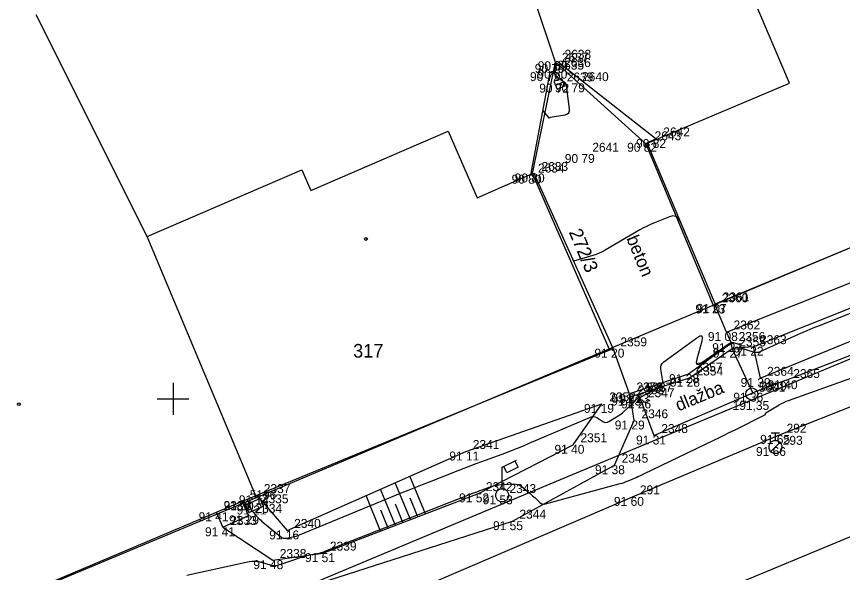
# Model space of a CAD drawing. Extents: x -711081 to -709338, y -1025122 to -1024092.
# Drawn here: x -710604.9 to -710579.05, y -1024855.43 to -1024838.04 of the extents above; entities that cross this region are included whole.
import ezdxf

# ---------------------------------------------------------------- set-up
doc = ezdxf.new("R2010")
doc.units = 0
for name, color, linetype in [('Ex_Major Contours', 7, 'Continuous'), ('Ex_Minor Contours', 7, 'Continuous'), ('Z_bodove_pole', 7, 'Continuous'), ('Z_bodove_pole_cisla', 7, 'Continuous'), ('Z_bodove_pole_vysky', 7, 'Continuous'), ('Z_body', 7, 'Continuous'), ('Z_body_cisla', 7, 'Continuous'), ('Z_body_vysky_redukovane', 7, 'Continuous'), ('Z_budova', 7, 'Continuous'), ('Z_hektometricka_sit', 7, 'Continuous'), ('Z_hrany_paty', 7, 'Continuous'), ('Z_katastr_cisla_pozemkova', 7, 'Continuous'), ('Z_katastr_cisla_stavebni', 7, 'Continuous'), ('Z_katastr_hranice', 7, 'Continuous'), ('Z_katastr_hranice_katastralniho_uzemi', 7, 'Continuous'), ('Z_katastr_vnitrni_kresba', 7, 'Continuous'), ('Z_katastr_znacky_budov', 7, 'Continuous'), ('Z_komunikace', 7, 'Continuous'), ('Z_komunikace_osa', 7, 'Continuous'), ('Z_pilire', 7, 'Continuous'), ('Z_ploty', 7, 'Continuous'), ('Z_popisy', 7, 'Continuous'), ('Z_rozhranni', 7, 'Continuous'), ('Z_site_kanalizace_znaky', 7, 'Continuous'), ('Z_site_vo_znaky', 7, 'Continuous'), ('Z_site_vodovod_znaky', 7, 'Continuous'), ('Z_technicke_srafy', 7, 'Continuous'), ('Z_vstupy', 7, 'Continuous'), ('Z_zelen_obvod', 7, 'Continuous'), ('Z_zlabek', 7, 'Continuous')]:
    doc.layers.add(name, color=color, linetype=linetype)

# ---------------------------------------------------------------- blocks, each defined once
blk = doc.blocks.new('POINT_DISPLAY')
blk.add_line((0, 0), (0, 0))
blk = doc.blocks.new('Z666')
for p, q in [((-0.25, 0.13), (-0.25, -0.13)), ((0.25, 0.13), (-0.25, 0.13)), ((0.25, -0.13), (0.25, 0.13)), ((-0.25, -0.13), (0.25, -0.13))]:
    blk.add_line(p, q)
blk = doc.blocks.new('Z18')
for p, q in [((-0.13, 0.45), (0.13, 0.45)), ((0, 0.2), (0, 0.45)), ((-0.2, 0.05), (-0.15, 0.15)), ((-0.2, -0.05), (-0.2, 0.05)), ((-0.15, 0.15), (-0.05, 0.2)), ((0.15, 0.15), (-0.15, -0.15)), ((-0.05, 0.2), (0.05, 0.2)), ((0.05, 0.2), (0.15, 0.15)), ((0.15, 0.15), (0.2, 0.05)), ((0.2, 0.05), (0.2, -0.05)), ((-0.15, -0.15), (-0.2, -0.05)), ((-0.05, -0.2), (-0.15, -0.15)), ((0.05, -0.2), (-0.05, -0.2)), ((0.15, -0.15), (0.05, -0.2)), ((0.2, -0.05), (0.15, -0.15))]:
    blk.add_line(p, q)
blk = doc.blocks.new('Z13')
for p, q in [((0, 0.88), (0.45, 1.1)), ((0.4, 1.07), (0.5, 0.88)), ((0, 0.2), (0, 0.88)), ((0.15, 0.7), (0.05, 0.9)), ((0.5, 0.88), (0.15, 0.7)), ((-0.2, 0.05), (-0.15, 0.15)), ((-0.2, -0.05), (-0.2, 0.05)), ((-0.15, 0.15), (-0.05, 0.2)), ((-0.05, 0.2), (0.05, 0.2)), ((0.05, 0.2), (0.15, 0.15)), ((0.15, 0.15), (0.2, 0.05)), ((0.2, 0.05), (0.2, -0.05)), ((-0.15, -0.15), (-0.2, -0.05)), ((-0.05, -0.2), (-0.15, -0.15)), ((0.05, -0.2), (-0.05, -0.2)), ((0.15, -0.15), (0.05, -0.2)), ((0.2, -0.05), (0.15, -0.15))]:
    blk.add_line(p, q)
blk = doc.blocks.new('Z46260')
for p, q in [((0.13, 0.13), (-0.13, 0.13)), ((-0.13, 0.13), (-0.13, -0.13)), ((0.13, 0), (-0.13, 0)), ((0.13, -0.13), (0.13, 0.13)), ((-0.13, -0.13), (0.13, -0.13))]:
    blk.add_line(p, q)
blk = doc.blocks.new('Z101')
for radius in [0.188, 0.0025]:
    blk.add_circle((0, 0), radius)

msp = doc.modelspace()

# ---------------------------------------------------------------- linework, layer by layer
at = {"layer": 'Ex_Major Contours'}
msp.add_lwpolyline([(-710583.626, -1024845.619), (-710584.133, -1024844.444), (-710584.192, -1024844.348), (-710584.267, -1024844.293), (-710584.359, -1024844.279), (-710584.468, -1024844.306), (-710584.938, -1024844.494), (-710585.054, -1024844.543), (-710585.168, -1024844.596), (-710585.28, -1024844.654), (-710585.39, -1024844.716), (-710586.478, -1024845.353), (-710586.57, -1024845.403), (-710586.664, -1024845.447), (-710586.761, -1024845.485), (-710586.861, -1024845.517), (-710587.465, -1024845.69)], dxfattribs=at)
at = {"layer": 'Ex_Minor Contours'}
for points in [[(-710588.425, -1024840.984), (-710588.25, -1024841.201), (-710588.247, -1024841.204), (-710588.243, -1024841.206), (-710588.239, -1024841.206), (-710588.234, -1024841.205), (-710588.216, -1024841.198), (-710588.211, -1024841.196), (-710588.206, -1024841.194), (-710588.201, -1024841.193), (-710588.196, -1024841.192), (-710587.727, -1024841.111), (-710587.658, -1024841.088), (-710587.613, -1024841.05), (-710587.59, -1024840.994), (-710587.59, -1024840.922), (-710587.69, -1024840.207), (-710587.698, -1024840.173), (-710587.712, -1024840.144), (-710587.733, -1024840.118), (-710587.76, -1024840.096), (-710587.88, -1024840.015), (-710587.909, -1024839.994), (-710587.936, -1024839.971), (-710587.962, -1024839.946), (-710587.985, -1024839.919), (-710588.121, -1024839.75)], [(-710597.689, -1024853.151), (-710597.637, -1024853.249), (-710597.628, -1024853.266), (-710597.62, -1024853.283), (-710597.613, -1024853.3), (-710597.607, -1024853.317), (-710597.563, -1024853.442), (-710597.553, -1024853.468), (-710597.54, -1024853.492), (-710597.525, -1024853.515), (-710597.507, -1024853.536), (-710597.337, -1024853.72), (-710597.302, -1024853.757), (-710597.265, -1024853.792), (-710597.228, -1024853.826), (-710597.189, -1024853.86), (-710596.638, -1024854.314), (-710596.596, -1024854.343), (-710596.551, -1024854.36), (-710596.503, -1024854.366), (-710596.453, -1024854.362), (-710596.246, -1024854.322), (-710596.194, -1024854.311), (-710596.144, -1024854.297), (-710596.094, -1024854.281), (-710596.044, -1024854.262), (-710592.827, -1024852.937), (-710592.615, -1024852.85), (-710592.404, -1024852.765), (-710592.192, -1024852.68), (-710591.979, -1024852.597), (-710591.072, -1024852.242), (-710590.888, -1024852.17), (-710590.703, -1024852.099), (-710590.518, -1024852.029), (-710590.332, -1024851.96), (-710589.589, -1024851.686), (-710589.404, -1024851.616), (-710589.22, -1024851.544), (-710589.037, -1024851.469), (-710588.854, -1024851.392), (-710586.941, -1024850.57), (-710586.889, -1024850.554), (-710586.839, -1024850.552), (-710586.79, -1024850.562), (-710586.742, -1024850.586), (-710586.552, -1024850.706), (-710586.504, -1024850.729), (-710586.457, -1024850.737), (-710586.409, -1024850.73), (-710586.361, -1024850.708), (-710586.068, -1024850.529), (-710586.022, -1024850.5), (-710585.977, -1024850.468), (-710585.933, -1024850.435), (-710585.891, -1024850.399), (-710585.691, -1024850.222), (-710585.668, -1024850.201), (-710585.645, -1024850.179), (-710585.622, -1024850.156), (-710585.601, -1024850.133), (-710585.488, -1024850.006), (-710585.48, -1024849.999), (-710585.472, -1024849.992), (-710585.463, -1024849.987), (-710585.453, -1024849.983), (-710585.411, -1024849.97), (-710585.401, -1024849.966), (-710585.39, -1024849.962), (-710585.38, -1024849.958), (-710585.371, -1024849.953), (-710584.804, -1024849.651), (-710584.8, -1024849.648), (-710584.797, -1024849.645), (-710584.796, -1024849.64), (-710584.797, -1024849.635), (-710584.803, -1024849.613), (-710584.804, -1024849.608), (-710584.803, -1024849.603), (-710584.801, -1024849.599), (-710584.797, -1024849.595), (-710584.699, -1024849.519), (-710584.683, -1024849.504), (-710584.674, -1024849.487), (-710584.669, -1024849.468), (-710584.67, -1024849.447), (-710584.732, -1024849.07), (-710584.735, -1024849.004), (-710584.721, -1024848.944), (-710584.689, -1024848.892), (-710584.64, -1024848.846), (-710583.611, -1024848.092), (-710583.514, -1024848.035), (-710583.456, -1024848.034), (-710583.437, -1024848.089), (-710583.456, -1024848.2), (-710583.613, -1024848.755), (-710583.633, -1024848.866), (-710583.613, -1024848.921), (-710583.554, -1024848.922), (-710583.455, -1024848.867), (-710582.597, -1024848.266), (-710582.566, -1024848.248), (-710582.534, -1024848.239), (-710582.501, -1024848.237), (-710582.466, -1024848.243), (-710582.277, -1024848.297), (-710582.266, -1024848.302), (-710582.257, -1024848.309), (-710582.252, -1024848.318), (-710582.249, -1024848.329), (-710582.243, -1024848.381), (-710582.24, -1024848.392), (-710582.235, -1024848.402), (-710582.226, -1024848.409), (-710582.216, -1024848.414), (-710581.843, -1024848.533), (-710581.827, -1024848.537), (-710581.811, -1024848.541), (-710581.794, -1024848.543), (-710581.778, -1024848.543), (-710581.71, -1024848.544), (-710581.694, -1024848.544), (-710581.677, -1024848.541), (-710581.662, -1024848.537), (-710581.646, -1024848.531), (-710580.539, -1024848.029), (-710580.349, -1024847.944), (-710580.158, -1024847.862), (-710579.966, -1024847.781), (-710579.773, -1024847.703), (-710569.441, -1024843.601)], [(-710599.571, -1024855.523), (-710597.614, -1024855.096), (-710597.532, -1024855.083), (-710597.451, -1024855.08), (-710597.369, -1024855.088), (-710597.288, -1024855.105), (-710596.965, -1024855.196), (-710596.885, -1024855.212), (-710596.804, -1024855.216), (-710596.725, -1024855.207), (-710596.645, -1024855.186), (-710595.951, -1024854.944), (-710595.892, -1024854.925), (-710595.832, -1024854.908), (-710595.772, -1024854.893), (-710595.711, -1024854.88), (-710595.38, -1024854.817), (-710595.361, -1024854.813), (-710595.343, -1024854.808), (-710595.324, -1024854.802), (-710595.306, -1024854.795), (-710595.234, -1024854.765), (-710595.216, -1024854.758), (-710595.198, -1024854.751), (-710595.18, -1024854.743), (-710595.162, -1024854.736), (-710590.587, -1024852.946), (-710590.523, -1024852.921), (-710590.459, -1024852.897), (-710590.395, -1024852.873), (-710590.331, -1024852.849), (-710590.075, -1024852.754), (-710590.01, -1024852.733), (-710589.945, -1024852.716), (-710589.878, -1024852.704), (-710589.81, -1024852.697), (-710589.333, -1024852.665), (-710589.262, -1024852.667), (-710589.196, -1024852.681), (-710589.135, -1024852.709), (-710589.077, -1024852.75), (-710588.826, -1024852.966), (-710588.786, -1024853), (-710588.747, -1024853.034), (-710588.709, -1024853.069), (-710588.67, -1024853.104), (-710588.518, -1024853.245), (-710588.478, -1024853.274), (-710588.436, -1024853.291), (-710588.39, -1024853.296), (-710588.342, -1024853.288), (-710586.008, -1024852.655), (-710585.944, -1024852.636), (-710585.881, -1024852.615), (-710585.818, -1024852.592), (-710585.757, -1024852.567), (-710585.511, -1024852.461), (-710585.45, -1024852.434), (-710585.39, -1024852.407), (-710585.329, -1024852.379), (-710585.269, -1024852.35), (-710583.081, -1024851.296), (-710582.917, -1024851.217), (-710582.754, -1024851.138), (-710582.592, -1024851.057), (-710582.429, -1024850.977), (-710581.465, -1024850.495), (-710581.46, -1024850.492), (-710581.457, -1024850.489), (-710581.456, -1024850.484), (-710581.455, -1024850.479), (-710581.455, -1024850.458), (-710581.454, -1024850.453), (-710581.452, -1024850.449), (-710581.449, -1024850.445), (-710581.445, -1024850.442), (-710581.034, -1024850.19), (-710580.963, -1024850.149), (-710580.89, -1024850.112), (-710580.816, -1024850.078), (-710580.739, -1024850.049), (-710575.055, -1024848.018)]]:
    msp.add_lwpolyline(points, dxfattribs=at)
at = {"layer": 'Z_budova'}
for p, q in [((-710583.03, -1024847.03), (-710570.21, -1024841.68)), ((-710584.88, -1024841.87), (-710585.16, -1024841.99)), ((-710583.03, -1024847.03), (-710585.16, -1024841.99)), ((-710588.7, -1024842.95), (-710588.8, -1024842.99)), ((-710586.23, -1024848.43), (-710588.7, -1024842.95)), ((-710583.05, -1024847.05), (-710583.03, -1024847.03)), ((-710597.38, -1024853.02), (-710586.23, -1024848.43)), ((-710598.64, -1024853.55), (-710597.38, -1024853.02)), ((-710604.21, -1024855.9), (-710598.64, -1024853.55))]:
    msp.add_line(p, q, dxfattribs=at)
at = {"layer": 'Z_hektometricka_sit'}
for p, q in [((-710600, -1024849.5), (-710600, -1024850.5)), ((-710600.5, -1024850), (-710599.5, -1024850))]:
    msp.add_line(p, q, dxfattribs=at)
at = {"layer": 'Z_hrany_paty'}
for p, q in [((-710582.68, -1024847.91), (-710569.59, -1024842.71)), ((-710581.85, -1024848.37), (-710569.31, -1024843.39)), ((-710581.85, -1024848.37), (-710582.5, -1024848.43)), ((-710590.84, -1024851.65), (-710586.58, -1024850.16)), ((-710587.48, -1024851.44), (-710586.58, -1024850.16)), ((-710590.44, -1024852.96), (-710587.48, -1024851.44)), ((-710596.43, -1024854.12), (-710590.84, -1024851.65)), ((-710597.38, -1024853.02), (-710596.43, -1024854.12)), ((-710595.31, -1024854.83), (-710590.44, -1024852.96)), ((-710598.44, -1024854.02), (-710596.88, -1024855.05)), ((-710596.88, -1024855.05), (-710595.31, -1024854.83))]:
    msp.add_line(p, q, dxfattribs=at)
at = {"layer": 'Z_katastr_hranice'}
for p, q in [((-710588.03, -1024839.47), (-710588.8, -1024837.18)), ((-710600.81, -1024844.92), (-710604.28, -1024837.99)), ((-710588.75, -1024842.95), (-710588.03, -1024839.47)), ((-710588.03, -1024839.47), (-710585.2, -1024842.02)), ((-710583.1, -1024847.07), (-710569.86, -1024841.52)), ((-710585.2, -1024842.02), (-710583.1, -1024847.07)), ((-710586.35, -1024848.44), (-710588.75, -1024842.95)), ((-710597.39, -1024853.09), (-710600.81, -1024844.92)), ((-710586.35, -1024848.44), (-710583.1, -1024847.07)), ((-710597.39, -1024853.09), (-710586.35, -1024848.44)), ((-710609.5, -1024858.14), (-710597.39, -1024853.09))]:
    msp.add_line(p, q, dxfattribs=at)
at = {"layer": 'Z_katastr_hranice_katastralniho_uzemi'}
for p, q in [((-710496.32, -1024814.35), (-710587.89, -1024852.54)), ((-710496.32, -1024814.35), (-710587.89, -1024852.54)), ((-710587.89, -1024852.54), (-710688.39, -1024894.53)), ((-710587.89, -1024852.54), (-710688.39, -1024894.53))]:
    msp.add_line(p, q, dxfattribs=at)
at = {"layer": 'Z_katastr_vnitrni_kresba'}
for p, q in [((-710580.71, -1024840.12), (-710582.12, -1024836.8)), ((-710585.2, -1024842.02), (-710580.71, -1024840.12)), ((-710595.69, -1024843.48), (-710591.39, -1024841.63)), ((-710591.39, -1024841.63), (-710590.48, -1024843.71)), ((-710600.81, -1024844.92), (-710595.97, -1024842.84)), ((-710595.97, -1024842.84), (-710595.69, -1024843.48)), ((-710590.48, -1024843.71), (-710588.75, -1024842.95))]:
    msp.add_line(p, q, dxfattribs=at)
at = {"layer": 'Z_katastr_znacky_budov'}
for centre in [(-710593.962, -1024845), (-710604.822, -1024850.17)]:
    msp.add_circle(centre, 0.0437, dxfattribs=at)
at = {"layer": 'Z_komunikace'}
for p, q in [((-710581.02, -1024851.13), (-710568.88, -1024846.27)), ((-710585.62, -1024853.07), (-710581.02, -1024851.13)), ((-710603.27, -1024860.62), (-710585.62, -1024853.07))]:
    msp.add_line(p, q, dxfattribs=at)
at = {"layer": 'Z_komunikace_osa'}
msp.add_line((-710584.22, -1024856.56), (-710567.13, -1024849.45), dxfattribs=at)
at = {"layer": 'Z_pilire'}
for p, q in [((-710597.64, -1024853.65), (-710597.83, -1024853.21)), ((-710598.44, -1024854.02), (-710598.64, -1024853.55)), ((-710598.44, -1024854.02), (-710597.64, -1024853.65))]:
    msp.add_line(p, q, dxfattribs=at)
at = {"layer": 'Z_ploty'}
for p, q in [((-710588.05, -1024839.52), (-710587.98, -1024839.44)), ((-710587.99, -1024839.7), (-710588.05, -1024839.52)), ((-710588.2, -1024839.78), (-710587.99, -1024839.7))]:
    msp.add_line(p, q, dxfattribs=at)
at = {"layer": 'Z_rozhranni'}
for p, q in [((-710580.81, -1024849.42), (-710568.47, -1024844.59)), ((-710582.68, -1024847.91), (-710583.05, -1024847.05)), ((-710582.52, -1024848.26), (-710582.68, -1024847.91)), ((-710585.72, -1024849.84), (-710586.23, -1024848.43)), ((-710581.86, -1024849.81), (-710582.5, -1024848.43)), ((-710580.81, -1024849.42), (-710581.86, -1024849.81)), ((-710585.57, -1024850.68), (-710585.68, -1024849.93)), ((-710585.37, -1024850.02), (-710585.43, -1024849.85)), ((-710584.95, -1024851.15), (-710581.86, -1024849.81)), ((-710585.37, -1024850.02), (-710584.95, -1024851.15)), ((-710586.19, -1024852.08), (-710585.57, -1024850.68)), ((-710589.38, -1024853.83), (-710586.19, -1024852.08)), ((-710596.46, -1024856.1), (-710589.38, -1024853.83))]:
    msp.add_line(p, q, dxfattribs=at)
at = {"layer": 'Z_technicke_srafy'}
for p, q in [((-710592.1, -1024853.6), (-710592.59, -1024852.42)), ((-710592.57, -1024853.78), (-710593.05, -1024852.63)), ((-710593.51, -1024854.14), (-710593.96, -1024853.03)), ((-710593.04, -1024853.96), (-710593.51, -1024852.83)), ((-710592.81, -1024853.87), (-710593.04, -1024853.3)), ((-710592.34, -1024853.69), (-710592.58, -1024853.11)), ((-710593.27, -1024854.05), (-710593.5, -1024853.49))]:
    msp.add_line(p, q, dxfattribs=at)
at = {"layer": 'Z_vstupy'}
for p, q in [((-710587.98, -1024839.44), (-710584.88, -1024841.87)), ((-710588.8, -1024842.99), (-710588.2, -1024839.78))]:
    msp.add_line(p, q, dxfattribs=at)
at = {"layer": 'Z_zelen_obvod'}
for p, q in [((-710581.63, -1024849.35), (-710569.3, -1024844.31)), ((-710581.85, -1024848.37), (-710581.63, -1024849.35))]:
    msp.add_line(p, q, dxfattribs=at)
at = {"layer": 'Z_zlabek'}
for p, q in [((-710582.52, -1024848.26), (-710583.87, -1024849.23)), ((-710582.5, -1024848.43), (-710582.52, -1024848.26)), ((-710583.84, -1024849.34), (-710582.5, -1024848.43)), ((-710583.87, -1024849.23), (-710585.72, -1024849.84)), ((-710585.43, -1024849.85), (-710583.84, -1024849.34)), ((-710585.72, -1024849.84), (-710585.68, -1024849.93)), ((-710585.68, -1024849.93), (-710585.43, -1024849.85))]:
    msp.add_line(p, q, dxfattribs=at)

# ---------------------------------------------------------------- block references
at = {"layer": 'Z_bodove_pole'}
msp.add_blockref('Z101', (-710581.89, -1024849.85), dxfattribs=at)
at = {"layer": 'Z_body'}
for p in [(-710588.05, -1024839.52), (-710587.98, -1024839.44), (-710588.2, -1024839.78), (-710587.99, -1024839.7), (-710587.42, -1024840.13), (-710587.91, -1024840.14), (-710584.88, -1024841.87), (-710585.16, -1024841.99), (-710587.11, -1024842.34), (-710588.7, -1024842.95), (-710588.8, -1024842.99), (-710583.05, -1024847.05), (-710583.03, -1024847.03), (-710582.68, -1024847.91), (-710582.52, -1024848.26), (-710581.85, -1024848.37), (-710586.23, -1024848.43), (-710582.5, -1024848.43), (-710583.87, -1024849.23), (-710583.84, -1024849.34), (-710581.63, -1024849.35), (-710580.81, -1024849.42), (-710585.72, -1024849.84), (-710585.68, -1024849.93), (-710585.43, -1024849.85), (-710581.89, -1024849.85), (-710581.86, -1024849.81), (-710586.58, -1024850.16), (-710585.37, -1024850.02), (-710585.57, -1024850.68), (-710584.95, -1024851.15), (-710581.02, -1024851.13), (-710587.48, -1024851.44), (-710590.84, -1024851.65), (-710581.15, -1024851.51), (-710586.19, -1024852.08), (-710597.38, -1024853.02), (-710590.44, -1024852.96), (-710589.7, -1024853.02), (-710597.83, -1024853.21), (-710585.62, -1024853.07), (-710598.64, -1024853.55), (-710597.45, -1024853.34), (-710597.64, -1024853.65), (-710589.38, -1024853.83), (-710598.44, -1024854.02), (-710596.43, -1024854.12), (-710595.31, -1024854.83), (-710596.88, -1024855.05)]:
    msp.add_blockref('POINT_DISPLAY', p, dxfattribs=at)
at = {"layer": 'Z_pilire', "rotation": 24.3}
msp.add_blockref('Z666', (-710597.45, -1024853.34), dxfattribs=at)
at = {"layer": 'Z_site_kanalizace_znaky', "rotation": 23.399999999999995}
msp.add_blockref('Z46260', (-710587.91, -1024840.14), dxfattribs=at)
at = {"layer": 'Z_site_vo_znaky'}
msp.add_blockref('Z13', (-710589.7, -1024853.02), dxfattribs=at)
at = {"layer": 'Z_site_vodovod_znaky'}
msp.add_blockref('Z18', (-710581.15, -1024851.51), dxfattribs=at)

# ---------------------------------------------------------------- texts
at = {"layer": 'Z_bodove_pole_cisla'}
msp.add_text('5001', height=0.28, dxfattribs=at).set_placement((-710581.67, -1024849.78))
at = {"layer": 'Z_bodove_pole_vysky'}
msp.add_text('191,35', height=0.28, dxfattribs=at).set_placement((-710582.49, -1024850.35))
at = {"layer": 'Z_body_cisla'}
for s, p in [('2638', (-710587.75, -1024839.36)), ('2637', (-710587.83, -1024839.45)), ('2636', (-710587.76, -1024839.62)), ('2635', (-710587.97, -1024839.7)), ('2639', (-710587.68, -1024840.07)), ('2640', (-710587.2, -1024840.06)), ('2643', (-710584.93, -1024841.91)), ('2642', (-710584.66, -1024841.79)), ('2641', (-710586.88, -1024842.27)), ('2634', (-710588.58, -1024842.92)), ('2633', (-710588.47, -1024842.87)), ('2360', (-710582.83, -1024846.98)), ('2361', (-710582.8, -1024846.95)), ('2362', (-710582.46, -1024847.83)), ('2359', (-710586, -1024848.36)), ('2356', (-710582.3, -1024848.19)), ('2355', (-710582.28, -1024848.36)), ('2363', (-710581.63, -1024848.29)), ('2357', (-710583.64, -1024849.15)), ('2354', (-710583.62, -1024849.27)), ('2364', (-710581.41, -1024849.28)), ('2365', (-710580.59, -1024849.35)), ('2358', (-710585.5, -1024849.77)), ('2353', (-710585.46, -1024849.86)), ('5287', (-710585.21, -1024849.78)), ('2347', (-710585.14, -1024849.95)), ('2349', (-710581.63, -1024849.74)), ('2352', (-710586.35, -1024850.08)), ('2346', (-710585.34, -1024850.61)), ('2348', (-710584.72, -1024851.07)), ('292', (-710580.8, -1024851.06)), ('2351', (-710587.25, -1024851.36)), ('293', (-710580.92, -1024851.44)), ('2341', (-710590.62, -1024851.57)), ('2345', (-710585.96, -1024852)), ('2337', (-710597.16, -1024852.95)), ('2342', (-710590.21, -1024852.89)), ('2343', (-710589.47, -1024852.95)), ('291', (-710585.39, -1024852.99)), ('5196', (-710597.6, -1024853.14)), ('2335', (-710597.22, -1024853.27)), ('2336', (-710598.42, -1024853.48)), ('2334', (-710597.42, -1024853.57)), ('2344', (-710589.16, -1024853.75)), ('2333', (-710598.21, -1024853.95)), ('2340', (-710596.21, -1024854.04)), ('2339', (-710595.09, -1024854.75)), ('2338', (-710596.66, -1024854.98))]:
    msp.add_text(s, height=0.28, dxfattribs=at).set_placement(p)
at = {"layer": 'Z_body_vysky_redukovane'}
for s, p in [('90 79', (-710588.68, -1024839.8)), ('90 80', (-710588.587, -1024839.72)), ('90 72', (-710588.83, -1024840.06)), ('90 80', (-710588.597, -1024839.98)), ('90 79', (-710588.05, -1024840.41)), ('90 72', (-710588.54, -1024840.42)), ('90 82', (-710585.51, -1024842.15)), ('90 82', (-710585.79, -1024842.27)), ('90 79', (-710587.74, -1024842.62)), ('90 80', (-710589.307, -1024843.23)), ('90 80', (-710589.407, -1024843.27)), ('91 23', (-710583.657, -1024847.33)), ('91 07', (-710583.613, -1024847.31)), ('91 08', (-710583.263, -1024848.19)), ('91 27', (-710583.127, -1024848.54)), ('91 22', (-710582.457, -1024848.65)), ('91 20', (-710586.813, -1024848.71)), ('91 27', (-710583.107, -1024848.71)), ('91 28', (-710584.477, -1024849.51)), ('91 28', (-710584.447, -1024849.62)), ('91 39', (-710582.237, -1024849.63)), ('91 40', (-710581.393, -1024849.7)), ('91 23', (-710586.287, -1024850.21)), ('91 21', (-710586.28, -1024850.12)), ('91 23', (-710586.037, -1024850.13)), ('91 36', (-710582.467, -1024850.09)), ('91 19', (-710587.14, -1024850.44)), ('91 26', (-710585.977, -1024850.3)), ('91 29', (-710586.177, -1024850.96)), ('91 31', (-710585.51, -1024851.43)), ('91 65', (-710581.627, -1024851.41)), ('91 40', (-710588.063, -1024851.72)), ('91 11', (-710591.353, -1024851.93)), ('91 66', (-710581.757, -1024851.79)), ('91 38', (-710586.797, -1024852.36)), ('91 14', (-710597.94, -1024853.3)), ('91 52', (-710591.047, -1024853.24)), ('91 53', (-710590.307, -1024853.3)), ('91 30', (-710598.413, -1024853.49)), ('91 60', (-710586.203, -1024853.35)), ('91 41', (-710599.2, -1024853.83)), ('91 21', (-710598.01, -1024853.62)), ('91 29', (-710598.247, -1024853.93)), ('91 55', (-710589.987, -1024854.11)), ('91 41', (-710599, -1024854.3)), ('91 16', (-710596.99, -1024854.4)), ('91 51', (-710595.87, -1024855.11)), ('91 48', (-710597.487, -1024855.33))]:
    msp.add_text(s, height=0.28, dxfattribs=at).set_placement(p)
at = {"layer": 'Z_katastr_cisla_pozemkova'}
msp.add_text('272/3', height=0.425, rotation=293, dxfattribs=at).set_placement((-710587.623, -1024844.783))
at = {"layer": 'Z_katastr_cisla_stavebni'}
msp.add_text('317', height=0.425, dxfattribs=at).set_placement((-710594.364, -1024848.71))
at = {"layer": 'Z_popisy'}
for s, rotation, p in [('beton', 292.5, (-710585.82, -1024844.98)), ('dlažba', 22.5, (-710584.18, -1024850.4))]:
    msp.add_text(s, height=0.4, rotation=rotation, dxfattribs=at).set_placement(p)

doc.saveas('drawing.dxf')
